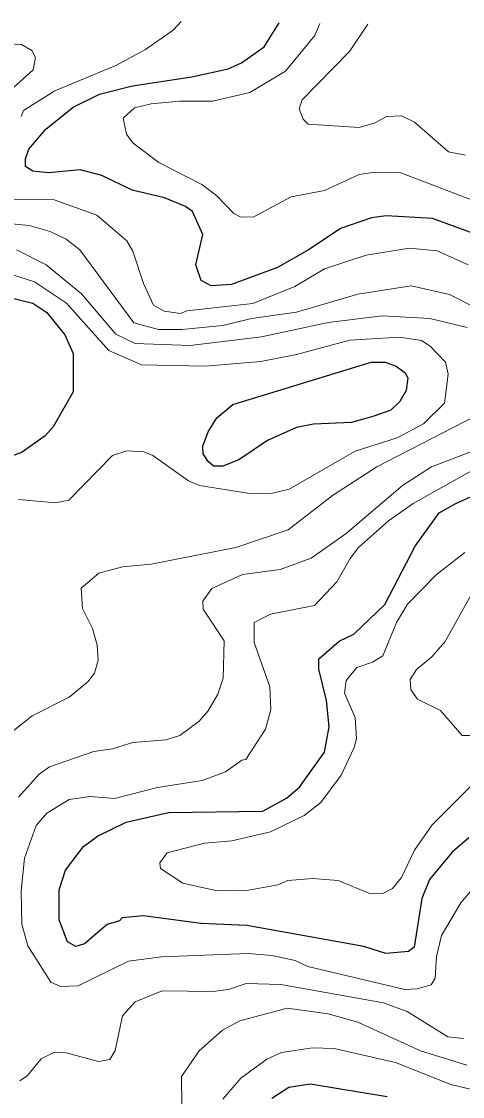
# Model space of a CAD drawing. Extents: x 673.3 to 698.5, y 6984.3 to 7012.3.
# Drawn here: x 686.11 to 686.628, y 7010.876 to 7012.137 of the extents above; entities that cross this region are included whole.
import ezdxf

# ---------------------------------------------------------------- set-up
doc = ezdxf.new("R2010")
doc.units = 0
doc.header["$LTSCALE"] = 0.032
doc.layers.add('1', color=7, linetype='Continuous', lineweight=25)
doc.layers.add('2', color=7, linetype='Continuous', lineweight=13)

msp = doc.modelspace()

# ---------------------------------------------------------------- linework, layer by layer
at = {"layer": '1'}
for points in [[(686.6477, 7011.8857), (686.5923, 7011.906), (686.538, 7011.9094), (686.5207, 7011.907), (686.4842, 7011.8945), (686.4474, 7011.8697), (686.4103, 7011.8487), (686.3562, 7011.8288), (686.3323, 7011.827), (686.3206, 7011.8334), (686.3145, 7011.8519), (686.3224, 7011.8874), (686.3102, 7011.9143), (686.3022, 7011.9201), (686.2775, 7011.9302), (686.2394, 7011.9393), (686.2039, 7011.9565), (686.1783, 7011.9631), (686.1412, 7011.9599), (686.123, 7011.9616), (686.1142, 7011.9673), (686.1141, 7011.9763), (686.1181, 7011.9876), (686.1382, 7012.011), (686.1702, 7012.0367), (686.2011, 7012.0519), (686.2399, 7012.0617), (686.3095, 7012.0724), (686.3523, 7012.0818), (686.3679, 7012.0889), (686.3944, 7012.1077), (686.4123, 7012.1356)], [(686.063, 7011.8214), (686.1229, 7011.8068), (686.1395, 7011.796), (686.1606, 7011.7698), (686.1702, 7011.7478), (686.1702, 7011.7028), (686.1466, 7011.6615), (686.1374, 7011.6511), (686.1102, 7011.6319), (686.0187, 7011.5967)], [(686.6349, 7011.1795), (686.6154, 7011.1624), (686.5887, 7011.1305), (686.5797, 7011.1082), (686.5706, 7011.0509), (686.5639, 7011.046), (686.5374, 7011.0438), (686.5115, 7011.052), (686.3741, 7011.0763), (686.3203, 7011.0787), (686.253, 7011.0877), (686.2278, 7011.0853), (686.2247, 7011.0821), (686.2101, 7011.0775), (686.1834, 7011.0549), (686.1735, 7011.052), (686.1634, 7011.0572), (686.1539, 7011.0831), (686.1539, 7011.1183), (686.1614, 7011.1416), (686.1825, 7011.1691), (686.1989, 7011.1815), (686.2324, 7011.1977), (686.2823, 7011.209), (686.3928, 7011.2108), (686.4208, 7011.226), (686.4361, 7011.2389), (686.4656, 7011.2798), (686.4707, 7011.3095), (686.4676, 7011.3405), (686.4586, 7011.3773), (686.4589, 7011.3895), (686.4827, 7011.41), (686.4997, 7011.4182), (686.5364, 7011.4531), (686.572, 7011.5216), (686.6002, 7011.5607), (686.6196, 7011.5715), (686.6634, 7011.5917)], [(686.4034, 7010.8737), (686.4237, 7010.8866), (686.4487, 7010.8906), (686.539, 7010.8758)]]:
    msp.add_lwpolyline(points, dxfattribs=at)
msp.add_lwpolyline([(686.3576, 7011.6879), (686.5204, 7011.7375), (686.5367, 7011.7374), (686.5495, 7011.7329), (686.5599, 7011.7255), (686.5633, 7011.719), (686.5613, 7011.7043), (686.5537, 7011.6912), (686.5432, 7011.6813), (686.5223, 7011.6736), (686.4972, 7011.6667), (686.4523, 7011.6648), (686.4324, 7011.661), (686.3985, 7011.6457), (686.3647, 7011.6231), (686.3461, 7011.6155), (686.3351, 7011.6155), (686.3286, 7011.6208), (686.3231, 7011.6298), (686.3226, 7011.6391), (686.3287, 7011.6556), (686.3391, 7011.6723)], close=True, dxfattribs=at)
at = {"layer": '2'}
for points in [[(686.2971, 7012.1373), (686.2878, 7012.1271), (686.255, 7012.1045), (686.2203, 7012.0855), (686.1488, 7012.0558), (686.1118, 7012.0327), (686.1091, 7012.0259)], [(686.6382, 7011.928), (686.5552, 7011.9597), (686.5247, 7011.9606), (686.5063, 7011.9576), (686.4653, 7011.9388), (686.4262, 7011.9314), (686.3816, 7011.9077), (686.3665, 7011.9081), (686.3591, 7011.9121), (686.3386, 7011.9332), (686.3214, 7011.9462), (686.2709, 7011.9718), (686.2408, 7011.9945), (686.2328, 7012.0052), (686.2289, 7012.024), (686.2423, 7012.0361), (686.2617, 7012.0406), (686.295, 7012.0437), (686.3337, 7012.0438), (686.3778, 7012.0541), (686.4196, 7012.0789), (686.4539, 7012.1208), (686.4599, 7012.1348)], [(686.5163, 7012.134), (686.4947, 7012.102), (686.4393, 7012.0452), (686.4357, 7012.0348), (686.4402, 7012.0226), (686.4461, 7012.017), (686.506, 7012.0129), (686.5251, 7012.0185), (686.5383, 7012.0258), (686.5559, 7012.0266), (686.5711, 7012.0192), (686.6111, 7011.9844), (686.6309, 7011.9803)], [(686.0531, 7012.0179), (686.1232, 7012.0805), (686.1261, 7012.0952), (686.1218, 7012.1034), (686.1096, 7012.1105), (686.0696, 7012.1121)], [(686.0966, 7011.929), (686.148, 7011.928), (686.1979, 7011.9102), (686.2331, 7011.8798), (686.2402, 7011.8679), (686.2528, 7011.8299), (686.2647, 7011.8045), (686.2773, 7011.7975), (686.2964, 7011.7946), (686.3038, 7011.7978), (686.3814, 7011.8062), (686.4305, 7011.8262), (686.4653, 7011.847), (686.5142, 7011.863), (686.5653, 7011.8712), (686.5979, 7011.868), (686.6342, 7011.8517)], [(686.6796, 7011.7831), (686.6122, 7011.8169), (686.5672, 7011.8272), (686.5044, 7011.8174), (686.4327, 7011.7962), (686.3798, 7011.7887), (686.3461, 7011.7804), (686.2978, 7011.7759), (686.2706, 7011.7759), (686.2416, 7011.7835), (686.1782, 7011.8695), (686.162, 7011.8817), (686.1431, 7011.891), (686.1184, 7011.8979), (686.065, 7011.903)], [(686.106, 7011.5762), (686.1495, 7011.5723), (686.165, 7011.5755), (686.2164, 7011.6282), (686.2334, 7011.6333), (686.2532, 7011.6325), (686.2638, 7011.628), (686.3057, 7011.5982), (686.3186, 7011.593), (686.38, 7011.5829), (686.4028, 7011.5836), (686.424, 7011.5885), (686.5015, 7011.6329), (686.5508, 7011.6488), (686.5817, 7011.6653), (686.6064, 7011.6896), (686.6107, 7011.7236), (686.6075, 7011.7374), (686.5895, 7011.7563), (686.5792, 7011.7629), (686.5536, 7011.7668), (686.4953, 7011.7635), (686.4324, 7011.7465), (686.3908, 7011.7384), (686.3253, 7011.7327), (686.2504, 7011.7343), (686.2121, 7011.7513), (686.1623, 7011.8066), (686.1249, 7011.8319), (686.0181, 7011.8657)], [(686.633, 7011.7781), (686.5892, 7011.7888), (686.5331, 7011.7921), (686.4696, 7011.7839), (686.3915, 7011.7673), (686.3077, 7011.7572), (686.2431, 7011.7594), (686.2205, 7011.7704), (686.1802, 7011.8178), (686.1386, 7011.8516), (686.1037, 7011.8693)], [(686.0938, 7011.3003), (686.122, 7011.3224), (686.1656, 7011.3444), (686.1876, 7011.3624), (686.1952, 7011.3725), (686.1995, 7011.3877), (686.1986, 7011.4053), (686.1928, 7011.4251), (686.1814, 7011.4483), (686.1795, 7011.4724), (686.2002, 7011.4901), (686.2282, 7011.4972), (686.2618, 7011.5003), (686.3611, 7011.5202), (686.4229, 7011.5406), (686.4748, 7011.5811), (686.5269, 7011.6146), (686.6431, 7011.6745)], [(686.106, 7011.2269), (686.1305, 7011.254), (686.1426, 7011.2627), (686.1944, 7011.2806), (686.2164, 7011.2836), (686.2405, 7011.2913), (686.279, 7011.2945), (686.2955, 7011.2994), (686.3182, 7011.3164), (686.3289, 7011.3284), (686.3402, 7011.3481), (686.3466, 7011.3668), (686.3477, 7011.4107), (686.3231, 7011.4478), (686.3225, 7011.4572), (686.333, 7011.4719), (686.3692, 7011.4884), (686.4135, 7011.4942), (686.4498, 7011.5076), (686.4907, 7011.5365), (686.557, 7011.5928), (686.5909, 7011.6148), (686.6445, 7011.635)], [(686.6604, 7011.6227), (686.5695, 7011.5716), (686.5404, 7011.5515), (686.5055, 7011.5199), (686.4956, 7011.5073), (686.48, 7011.4797), (686.4535, 7011.4519), (686.4018, 7011.442), (686.383, 7011.4322), (686.3828, 7011.4086), (686.4014, 7011.3564), (686.4022, 7011.3301), (686.3963, 7011.3069), (686.3731, 7011.2712), (686.3685, 7011.2706), (686.3492, 7011.2569), (686.3217, 7011.2465), (686.2693, 7011.2383), (686.2186, 7011.2255), (686.1902, 7011.2277), (686.1657, 7011.2245), (686.1395, 7011.2084), (686.1269, 7011.194), (686.1131, 7011.1555), (686.1091, 7011.117), (686.1099, 7011.0782), (686.117, 7011.0525), (686.1441, 7011.0098), (686.1552, 7011.005), (686.1761, 7011.0056), (686.2353, 7011.0347), (686.2741, 7011.0396), (686.3758, 7011.0438)], [(686.4417, 7011.2054), (686.4613, 7011.2207), (686.4848, 7011.2528), (686.5004, 7011.2853), (686.5029, 7011.2961), (686.5016, 7011.3206), (686.4888, 7011.3493), (686.4909, 7011.3638), (686.5033, 7011.3791), (686.5218, 7011.3856), (686.5339, 7011.3929), (686.5499, 7011.432), (686.5629, 7011.4534), (686.5965, 7011.4879), (686.6301, 7011.514)], [(686.6384, 7011.4662), (686.6072, 7011.4098), (686.5914, 7011.3916), (686.5733, 7011.3768), (686.566, 7011.3651), (686.5668, 7011.3532), (686.5745, 7011.3421), (686.6018, 7011.3287), (686.6271, 7011.2996), (686.6393, 7011.2995)], [(686.648, 7011.2504), (686.5918, 7011.1947), (686.571, 7011.165), (686.5558, 7011.1328), (686.5451, 7011.1198), (686.5338, 7011.1139), (686.5196, 7011.1138), (686.4813, 7011.1292), (686.4514, 7011.1316), (686.4224, 7011.1293), (686.4107, 7011.124), (686.376, 7011.1179), (686.3395, 7011.1172), (686.2989, 7011.126), (686.2729, 7011.1432), (686.2721, 7011.1499), (686.2807, 7011.1619), (686.3243, 7011.173), (686.3565, 7011.1757), (686.4018, 7011.1863), (686.4417, 7011.2054)], [(686.3758, 7011.0438), (686.4035, 7011.0414), (686.4308, 7011.0355), (686.4457, 7011.0285), (686.5599, 7011.0015), (686.5744, 7011.0022), (686.5906, 7011.0067), (686.5952, 7011.0148), (686.5969, 7011.0401), (686.6029, 7011.0647), (686.6257, 7011.1029), (686.6497, 7011.1315)], [(686.6285, 7010.9439), (686.6102, 7010.9459), (686.5625, 7010.9754), (686.5348, 7010.9859), (686.4143, 7011.0071), (686.3733, 7011.0086), (686.3526, 7011.0013), (686.3341, 7010.999), (686.2747, 7010.9997), (686.2429, 7010.9869), (686.2281, 7010.9703), (686.2194, 7010.9297), (686.2132, 7010.9192), (686.1999, 7010.9167), (686.162, 7010.9272), (686.1485, 7010.928), (686.1327, 7010.9199)], [(686.6324, 7010.9126), (686.5781, 7010.9294), (686.5044, 7010.9629), (686.4696, 7010.9729), (686.4214, 7010.9793), (686.3661, 7010.9646), (686.3456, 7010.9535), (686.3182, 7010.9295), (686.2973, 7010.8992), (686.2978, 7010.8656)], [(686.658, 7010.8793), (686.6139, 7010.89), (686.5489, 7010.9158), (686.4767, 7010.9321), (686.4514, 7010.9329), (686.4148, 7010.9273), (686.3975, 7010.9197), (686.3673, 7010.8974), (686.3461, 7010.8727)], [(686.1327, 7010.9199), (686.1168, 7010.9006), (686.1075, 7010.8943)]]:
    msp.add_lwpolyline(points, dxfattribs=at)

doc.saveas('drawing.dxf')
